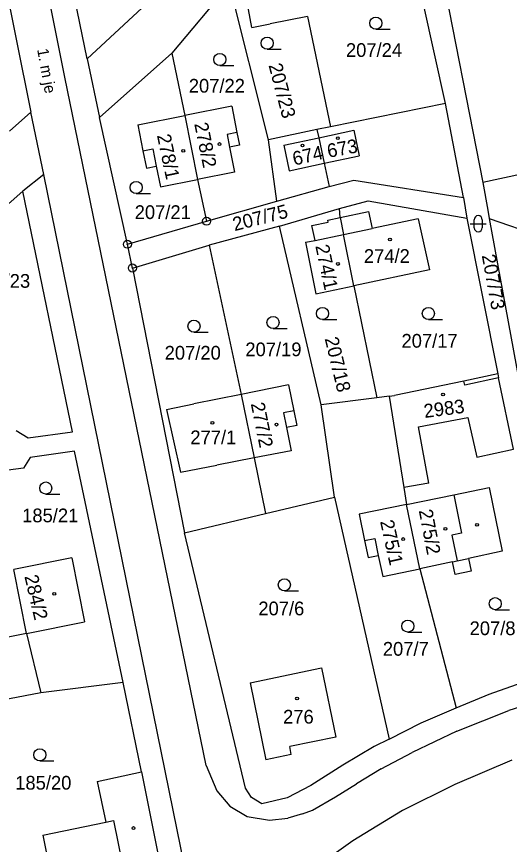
# Model space of a CAD drawing. Extents: x -735249 to -729401, y -1124843 to -1121828.
# Drawn here: x -733481.5 to -733420.5, y -1123770.3 to -1123667.8 of the extents above; entities that cross this region are included whole.
import ezdxf

# ---------------------------------------------------------------- set-up
doc = ezdxf.new("R2010")
doc.units = 0
for name, color, linetype in [('Vrstva 1', 7, 'Continuous'), ('Vrstva 15', 7, 'Continuous'), ('Vrstva 18', 7, 'Continuous'), ('Vrstva 19', 7, 'Continuous'), ('Vrstva 25', 7, 'Continuous'), ('Vrstva 4', 7, 'Continuous')]:
    doc.layers.add(name, color=color, linetype=linetype)

msp = doc.modelspace()

# ---------------------------------------------------------------- linework, layer by layer
at = {"layer": 'Vrstva 1'}
for points in [[(-733475.58, -1123675.32), (-733497.48, -1123565.9)], [(-733496.47, -1123596.67), (-733479.76, -1123679.66)], [(-733472.79, -1123673.06), (-733480.34, -1123636.32)], [(-733428.44, -1123678.6), (-733435.32, -1123647.45)], [(-733429.21, -1123660.78), (-733423.8, -1123688.37)], [(-733455.18, -1123663.81), (-733462.31, -1123672.34)], [(-733450.37, -1123683.09), (-733455.18, -1123663.81)], [(-733452.4, -1123669.18), (-733453.33, -1123664.21)], [(-733463.71, -1123664.59), (-733472.79, -1123673.06)], [(-733445.53, -1123667.81), (-733450.15, -1123668.73)], [(-733445.53, -1123667.81), (-733442.69, -1123681.47)], [(-733452.4, -1123669.18), (-733450.15, -1123668.73)], [(-733471.27, -1123680.33), (-733462.31, -1123672.34)], [(-733462.31, -1123672.34), (-733460.7, -1123680.08)], [(-733472.79, -1123673.06), (-733471.27, -1123680.33)], [(-733458.06, -1123760.51), (-733475.58, -1123675.32)], [(-733454.89, -1123678.93), (-733460.7, -1123680.08)], [(-733454.89, -1123678.93), (-733454.26, -1123682.16)], [(-733428.44, -1123678.6), (-733442.69, -1123681.47)], [(-733426.23, -1123690.22), (-733428.44, -1123678.6)], [(-733479.76, -1123679.66), (-733482.41, -1123681.99)], [(-733478.17, -1123687.39), (-733479.76, -1123679.66)], [(-733467.82, -1123696), (-733471.27, -1123680.33)], [(-733466.52, -1123681.24), (-733460.7, -1123680.08)], [(-733460.7, -1123680.08), (-733459.16, -1123688)], [(-733466.52, -1123681.24), (-733465.92, -1123684.45)], [(-733442.69, -1123681.47), (-733444.35, -1123681.82)], [(-733454.26, -1123682.16), (-733453.95, -1123683.73)], [(-733444.35, -1123681.82), (-733450.37, -1123683.09)], [(-733444.35, -1123681.82), (-733444.13, -1123682.82)], [(-733449.31, -1123690.67), (-733450.37, -1123683.09)], [(-733444.13, -1123682.82), (-733443.45, -1123685.98)], [(-733465.92, -1123684.45), (-733465.44, -1123686.57)], [(-733453.95, -1123683.73), (-733455.18, -1123683.97)], [(-733455.18, -1123683.97), (-733454.57, -1123687.1)], [(-733411.55, -1123685.73), (-733423.8, -1123688.37)], [(-733465.44, -1123686.57), (-733464.26, -1123686.33)], [(-733464.26, -1123686.33), (-733463.74, -1123688.9)], [(-733443.45, -1123685.98), (-733442.83, -1123688.86)], [(-733478.17, -1123687.39), (-733480.76, -1123689.44)], [(-733460.71, -1123773.12), (-733478.17, -1123687.39)], [(-733454.57, -1123687.1), (-733459.16, -1123688)], [(-733463.74, -1123688.9), (-733459.16, -1123688)], [(-733459.16, -1123688), (-733458.02, -1123693.15)], [(-733442.83, -1123688.86), (-733439.81, -1123688.06)], [(-733439.81, -1123688.06), (-733426.23, -1123690.22)], [(-733423.8, -1123688.37), (-733423.22, -1123691.8)], [(-733480.76, -1123689.44), (-733490.21, -1123697.77)], [(-733474.62, -1123719.21), (-733480.76, -1123689.44)], [(-733449.31, -1123690.67), (-733442.83, -1123688.86)], [(-733458.02, -1123693.15), (-733449.31, -1123690.67)], [(-733441.57, -1123691.58), (-733438.01, -1123690.63)], [(-733438.01, -1123690.63), (-733425.79, -1123692.76)], [(-733426.23, -1123690.22), (-733425.79, -1123692.76)], [(-733448.98, -1123693.77), (-733441.57, -1123691.58)], [(-733441.5, -1123692.7), (-733441.57, -1123691.58)], [(-733423.22, -1123691.8), (-733423.02, -1123692.82)], [(-733443, -1123693.01), (-733441.5, -1123692.7)], [(-733441.5, -1123692.7), (-733437.96, -1123691.96)], [(-733441.5, -1123692.7), (-733441.08, -1123694.79)], [(-733437.96, -1123691.96), (-733437.52, -1123694.04)], [(-733431.83, -1123692.86), (-733437.52, -1123694.04)], [(-733431.83, -1123692.86), (-733430.43, -1123699.16)], [(-733425.79, -1123692.76), (-733421.96, -1123712.05)], [(-733423.02, -1123692.82), (-733418.99, -1123714.82)], [(-733423.02, -1123692.82), (-733416.79, -1123694.96)], [(-733467.82, -1123696), (-733458.02, -1123693.15)], [(-733448.98, -1123693.77), (-733457.7, -1123696.11)], [(-733443.84, -1123715.88), (-733448.98, -1123693.77)], [(-733444.97, -1123693.68), (-733442.95, -1123693.26)], [(-733444.58, -1123695.52), (-733444.97, -1123693.68)], [(-733442.95, -1123693.26), (-733443, -1123693.01)], [(-733439.78, -1123701.14), (-733441.08, -1123694.79)], [(-733445.77, -1123695.76), (-733444.58, -1123695.52)], [(-733445.77, -1123695.76), (-733444.5, -1123702.14)], [(-733467.2, -1123698.94), (-733467.82, -1123696)], [(-733467.2, -1123698.94), (-733457.7, -1123696.11)], [(-733457.7, -1123696.11), (-733453.73, -1123714.58)], [(-733467.2, -1123698.94), (-733460.74, -1123731.72)], [(-733430.43, -1123699.16), (-733439.78, -1123701.14)], [(-733444.5, -1123702.14), (-733439.78, -1123701.14)], [(-733439.78, -1123701.14), (-733436.95, -1123714.99)], [(-733421.96, -1123712.05), (-733426.19, -1123712.93)], [(-733421.96, -1123712.05), (-733421.86, -1123712.54)], [(-733447.87, -1123713.41), (-733453.73, -1123714.58)], [(-733447.87, -1123713.41), (-733447.22, -1123716.6)], [(-733426.19, -1123712.93), (-733434.77, -1123714.71)], [(-733420.04, -1123721.37), (-733421.86, -1123712.54)], [(-733453.73, -1123714.58), (-733459.6, -1123715.75)], [(-733453.73, -1123714.58), (-733452.14, -1123722.45)], [(-733436.95, -1123714.99), (-733443.84, -1123715.88)], [(-733435.42, -1123714.79), (-733436.95, -1123714.99)], [(-733435.42, -1123714.79), (-733434.77, -1123714.71)], [(-733435.42, -1123714.79), (-733433.59, -1123726.11)], [(-733462.98, -1123716.43), (-733459.6, -1123715.75)], [(-733462.98, -1123716.43), (-733461.24, -1123724.2)], [(-733442.18, -1123727.29), (-733443.84, -1123715.88)], [(-733447.22, -1123716.6), (-733446.85, -1123718.43)], [(-733431.79, -1123718.58), (-733425.68, -1123717.46)], [(-733425.68, -1123717.46), (-733424.57, -1123722.36)], [(-733446.85, -1123718.43), (-733448.13, -1123718.69)], [(-733481.58, -1123719.04), (-733480.09, -1123719.97)], [(-733480.09, -1123719.97), (-733474.62, -1123719.21)], [(-733448.13, -1123718.69), (-733447.55, -1123721.56)], [(-733430.52, -1123725.56), (-733431.79, -1123718.58)], [(-733447.55, -1123721.56), (-733452.14, -1123722.45)], [(-733424.57, -1123722.36), (-733420.04, -1123721.37)], [(-733479.84, -1123722.37), (-733480.67, -1123723.71)], [(-733474.35, -1123721.61), (-733479.84, -1123722.37)], [(-733468.33, -1123750.24), (-733474.35, -1123721.61)], [(-733452.14, -1123722.45), (-733456.73, -1123723.33)], [(-733452.14, -1123722.45), (-733450.72, -1123729.32)], [(-733461.24, -1123724.2), (-733456.73, -1123723.33)], [(-733480.67, -1123723.71), (-733484.21, -1123724.16)], [(-733430.52, -1123725.56), (-733433.59, -1123726.11)], [(-733433.59, -1123726.11), (-733433.27, -1123728.2)], [(-733427.4, -1123727), (-733423.03, -1123726.1)], [(-733423.03, -1123726.1), (-733421.41, -1123733.98)], [(-733450.72, -1123729.32), (-733442.18, -1123727.29)], [(-733442.18, -1123727.29), (-733435.4, -1123757.24)], [(-733433.27, -1123728.2), (-733427.4, -1123727)], [(-733433.27, -1123728.2), (-733439.14, -1123729.41)], [(-733431.61, -1123736.15), (-733433.27, -1123728.2)], [(-733460.74, -1123731.72), (-733450.72, -1123729.32)], [(-733439.14, -1123729.41), (-733438.45, -1123732.67)], [(-733453.22, -1123763.3), (-733460.74, -1123731.72)], [(-733438.45, -1123732.67), (-733438.01, -1123734.76)], [(-733474.72, -1123734.82), (-733481.9, -1123736.26)], [(-733474.72, -1123734.82), (-733473.13, -1123742.73)], [(-733438.01, -1123734.76), (-733436.77, -1123734.5)], [(-733436.77, -1123734.5), (-733436.21, -1123737.12)], [(-733421.41, -1123733.98), (-733425.58, -1123734.87)], [(-733425.58, -1123734.87), (-733425.25, -1123736.46)], [(-733427.57, -1123735.29), (-733431.61, -1123736.15)], [(-733427.23, -1123736.88), (-733427.57, -1123735.29)], [(-733480.3, -1123744.17), (-733481.9, -1123736.26)], [(-733436.21, -1123737.12), (-733431.61, -1123736.15)], [(-733431.61, -1123736.15), (-733427.14, -1123753.37)], [(-733425.25, -1123736.46), (-733427.23, -1123736.88)], [(-733480.3, -1123744.17), (-733473.13, -1123742.73)], [(-733480.3, -1123744.17), (-733484.86, -1123745.09)], [(-733480.3, -1123744.17), (-733478.52, -1123751.5)], [(-733452.64, -1123750.28), (-733443.78, -1123748.41)], [(-733443.78, -1123748.41), (-733442.03, -1123757.01)], [(-733468.33, -1123750.24), (-733478.52, -1123751.5)], [(-733466.06, -1123761.29), (-733468.33, -1123750.24)], [(-733452.64, -1123750.28), (-733450.69, -1123759.79)], [(-733423.02, -1123751.69), (-733418.26, -1123749.99)], [(-733478.52, -1123751.5), (-733487.2, -1123753.15)], [(-733427.14, -1123753.37), (-733423.02, -1123751.69)], [(-733418.1, -1123752.91), (-733420.62, -1123753.68)], [(-733431.46, -1123755.24), (-733427.14, -1123753.37)], [(-733427.05, -1123756.24), (-733420.62, -1123753.68)], [(-733435.4, -1123757.24), (-733431.46, -1123755.24)], [(-733427.05, -1123756.24), (-733432.57, -1123758.9)], [(-733442.03, -1123757.01), (-733447.71, -1123758.17)], [(-733435.4, -1123757.24), (-733437.26, -1123758.16)], [(-733447.53, -1123759.14), (-733447.71, -1123758.17)], [(-733437.26, -1123758.16), (-733441.14, -1123760.45)], [(-733447.53, -1123759.14), (-733450.69, -1123759.79)], [(-733436.42, -1123760.92), (-733432.57, -1123758.9)], [(-733458.06, -1123760.51), (-733456.74, -1123763.62)], [(-733441.14, -1123760.45), (-733445.13, -1123762.96)], [(-733420.21, -1123759.86), (-733427.29, -1123762.84)], [(-733471.56, -1123762.47), (-733466.06, -1123761.29)], [(-733466.06, -1123761.29), (-733463.34, -1123774.92)], [(-733436.42, -1123760.92), (-733439.45, -1123762.77)], [(-733471.56, -1123762.47), (-733470.5, -1123767.5)], [(-733452.46, -1123764.48), (-733453.22, -1123763.3)], [(-733445.13, -1123762.96), (-733448.04, -1123764.51)], [(-733442.05, -1123764.4), (-733439.45, -1123762.77)], [(-733427.29, -1123762.84), (-733433.78, -1123766.09)], [(-733456.74, -1123763.62), (-733455.14, -1123765.53)], [(-733451.17, -1123765.26), (-733452.46, -1123764.48)], [(-733448.04, -1123764.51), (-733451.17, -1123765.26)], [(-733444.92, -1123766.04), (-733442.05, -1123764.4)], [(-733455.14, -1123765.53), (-733452.98, -1123766.82)], [(-733446.15, -1123766.49), (-733447.97, -1123767.01)], [(-733446.15, -1123766.49), (-733444.92, -1123766.04)], [(-733433.78, -1123766.09), (-733439.9, -1123769.82)], [(-733478.28, -1123769.14), (-733470.5, -1123767.5)], [(-733452.98, -1123766.82), (-733450.21, -1123767.28)], [(-733450.21, -1123767.28), (-733447.97, -1123767.01)], [(-733478.28, -1123769.14), (-733477.88, -1123771.17)], [(-733439.9, -1123769.82), (-733445.41, -1123773.74)]]:
    msp.add_lwpolyline(points, dxfattribs=at)
at = {"layer": 'Vrstva 25'}
for points in [[(-733437.06, -1123669.39), (-733435.31, -1123669.39)], [(-733450.52, -1123671.86), (-733448.77, -1123671.86)], [(-733456.38, -1123673.88), (-733454.63, -1123673.88)], [(-733466.73, -1123689.73), (-733464.98, -1123689.73)], [(-733425.39, -1123693.46), (-733423.39, -1123693.46)], [(-733424.89, -1123693.96), (-733424.89, -1123692.96)], [(-733423.89, -1123692.96), (-733423.89, -1123693.96)], [(-733443.66, -1123705.33), (-733441.91, -1123705.33)], [(-733430.56, -1123705.33), (-733428.81, -1123705.33)], [(-733459.58, -1123706.89), (-733457.83, -1123706.89)], [(-733449.79, -1123706.43), (-733448.04, -1123706.43)], [(-733477.93, -1123726.92), (-733476.18, -1123726.92)], [(-733448.39, -1123738.9), (-733446.64, -1123738.9)], [(-733422.28, -1123741.23), (-733420.53, -1123741.23)], [(-733433.11, -1123744), (-733431.36, -1123744)], [(-733478.66, -1123759.93), (-733476.91, -1123759.93)]]:
    msp.add_lwpolyline(points, dxfattribs=at)
for centre, radius in [((-733437.06, -1123668.64), 0.75), ((-733450.52, -1123671.11), 0.75), ((-733456.38, -1123673.13), 0.75), ((-733456.41, -1123683.6), 0.175), ((-733446.15, -1123683.78), 0.175), ((-733441.76, -1123682.87), 0.175), ((-733460.9, -1123684.45), 0.175), ((-733466.73, -1123688.98), 0.75), ((-733458.02, -1123693.15), 0.5), ((-733458.02, -1123693.15), 0.032), ((-733467.82, -1123696), 0.5), ((-733467.82, -1123696), 0.032), ((-733435.32, -1123695.42), 0.175), ((-733467.2, -1123698.94), 0.5), ((-733467.2, -1123698.94), 0.032), ((-733441.75, -1123698.44), 0.175), ((-733443.66, -1123704.58), 0.75), ((-733430.56, -1123704.58), 0.75), ((-733449.79, -1123705.68), 0.75), ((-733459.58, -1123706.14), 0.75), ((-733428.75, -1123714.6), 0.175), ((-733457.3, -1123718.1), 0.175), ((-733449.37, -1123718.32), 0.175), ((-733477.93, -1123726.17), 0.75), ((-733424.54, -1123730.72), 0.175), ((-733428.46, -1123731.21), 0.175), ((-733433.69, -1123732.48), 0.175), ((-733448.39, -1123738.15), 0.75), ((-733476.87, -1123739.25), 0.175), ((-733422.28, -1123740.48), 0.75), ((-733433.11, -1123743.25), 0.75), ((-733446.82, -1123752.21), 0.175), ((-733478.66, -1123759.18), 0.75), ((-733467.06, -1123768.24), 0.175)]:
    msp.add_circle(centre, radius, dxfattribs=at)
for centre, start, end in [((-733424.39, -1123692.96), 0.10099, 180.00143), ((-733424.39, -1123693.96), 180.10243, 0.00286)]:
    msp.add_arc(centre, 0.5, start, end, dxfattribs=at)
at = {"layer": 'Vrstva 4'}
for points in [[(-733454.26, -1123682.16), (-733455.49, -1123682.41)], [(-733455.49, -1123682.41), (-733455.18, -1123683.97)], [(-733444.13, -1123682.82), (-733439.79, -1123681.88)], [(-733439.79, -1123681.88), (-733439.11, -1123685.04)], [(-733448.47, -1123683.76), (-733444.13, -1123682.82)], [(-733465.92, -1123684.45), (-733464.69, -1123684.2)], [(-733464.69, -1123684.2), (-733464.26, -1123686.33)], [(-733448.47, -1123683.76), (-733447.79, -1123686.92)], [(-733443.45, -1123685.98), (-733439.11, -1123685.04)], [(-733447.79, -1123686.92), (-733443.45, -1123685.98)], [(-733444.58, -1123695.52), (-733441.08, -1123694.79)], [(-733441.08, -1123694.79), (-733437.52, -1123694.04)], [(-733426.05, -1123713.43), (-733426.19, -1123712.93)], [(-733421.86, -1123712.54), (-733426.05, -1123713.43)], [(-733447.22, -1123716.6), (-733448.51, -1123716.86)], [(-733448.51, -1123716.86), (-733448.13, -1123718.69)], [(-733427.4, -1123727), (-733426.45, -1123731.74)], [(-733426.45, -1123731.74), (-733427.65, -1123731.99)], [(-733438.45, -1123732.67), (-733437.21, -1123732.4)], [(-733437.21, -1123732.4), (-733436.77, -1123734.5)], [(-733427.65, -1123731.99), (-733427.01, -1123735.17)], [(-733427.01, -1123735.17), (-733425.58, -1123734.87)], [(-733427.57, -1123735.29), (-733427.01, -1123735.17)], [(-733470.5, -1123767.5), (-733469.53, -1123767.3)], [(-733469.53, -1123767.3), (-733467.82, -1123775.85)]]:
    msp.add_lwpolyline(points, dxfattribs=at)

# ---------------------------------------------------------------- texts
at = {"layer": 'Vrstva 15'}
msp.add_text('1. m\xa0je', height=1.4, rotation=280.10223, dxfattribs=at).set_placement((-733478.999, -1123671.901))
at = {"layer": 'Vrstva 18'}
for s, p in [('207/24', (-733440.77, -1123672.82)), ('207/22', (-733460.22, -1123677.24)), ('207/21', (-733466.92, -1123692.88)), ('185/23', (-733486.81, -1123701.39)), ('207/17', (-733433.89, -1123708.8)), ('207/19', (-733453.22, -1123709.86)), ('207/20', (-733463.21, -1123710.28)), ('185/21', (-733480.85, -1123730.41)), ('207/6', (-733451.61, -1123741.92)), ('207/8', (-733425.46, -1123744.37)), ('207/7', (-733436.2, -1123746.92)), ('185/20', (-733481.71, -1123763.49))]:
    msp.add_text(s, height=1.7, dxfattribs=at).set_placement(p)
for s, rotation, p in [('207/23', 284.80226, (-733450.366, -1123673.842)), ('207/75', 14.30011, (-733454.546, -1123694.387)), ('207/73', 280.30223, (-733423.958, -1123697.381)), ('207/18', 283.50226, (-733443.409, -1123707.677))]:
    msp.add_text(s, height=1.7, rotation=rotation, dxfattribs=at).set_placement(p)
at = {"layer": 'Vrstva 19'}
for s, rotation, p in [('278/2', 281.60224, (-733459.554, -1123681.095)), ('278/1', 281.90224, (-733464.174, -1123682.534)), ('673', 10.50008, (-733442.93, -1123685.307)), ('674', 12.8001, (-733447.17, -1123686.271)), ('274/1', 281.90224, (-733444.564, -1123696.214)), ('2983', 7.50006, (-733431.018, -1123717.506)), ('277/2', 281.50224, (-733452.555, -1123715.736)), ('275/2', 280.80223, (-733431.757, -1123728.948)), ('275/1', 282.50225, (-733436.552, -1123730.301)), ('284/2', 283.10225, (-733480.58, -1123737.099))]:
    msp.add_text(s, height=1.7, rotation=rotation, dxfattribs=at).set_placement(p)
for s, p in [('274/2', (-733438.55, -1123698.31)), ('277/1', (-733460.03, -1123720.75)), ('276', (-733448.55, -1123755.32))]:
    msp.add_text(s, height=1.7, dxfattribs=at).set_placement(p)

doc.saveas('drawing.dxf')
